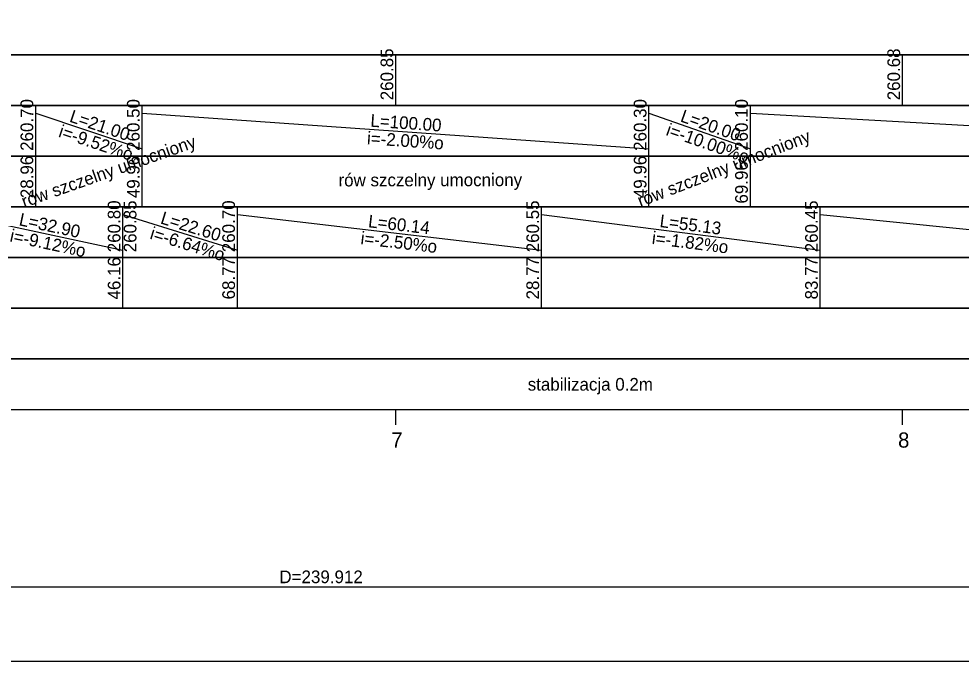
# Model space of a CAD drawing. Extents: x 6445630 to 6518227, y 5499240 to 5511716.
# Drawn here: x 6453656.8 to 6453842.8, y 5508061.6 to 5508188.4 of the extents above; entities that cross this region are included whole.
import ezdxf

# ---------------------------------------------------------------- set-up
doc = ezdxf.new("R2010")
doc.units = 0
for name, color, linetype in [('TOR_PROF-tabelka-geometria T1', 7, 'Continuous'), ('TOR_PROF-tabelka-kilometracja', 7, 'Continuous'), ('TOR_PROF-tabelka-rodzaj rowu T1', 7, 'Continuous'), ('TOR_PROF-tabelka-rodzaj rurociagow T1', 7, 'Continuous'), ('TOR_PROF-tabelka-rowyT1', 7, 'Continuous'), ('TOR_PROF-tabelka-rurociagi T1', 7, 'Continuous'), ('TOR_PROF-tabelka-teren istniejacy T1', 7, 'Continuous'), ('TOR_PROF-tabelka-warstwa ochronna T1', 7, 'Continuous'), ('TOR_PROF-warstwa ochronna', 7, 'Continuous'), ('TOR_RAMKI-MASKA WYCIECIA', 7, 'Continuous')]:
    doc.layers.add(name, color=color, linetype=linetype)

msp = doc.modelspace()

# ---------------------------------------------------------------- linework, layer by layer
at = {"layer": 'TOR_PROF-tabelka-geometria T1'}
for points in [[(6453409.52, 5508078.96), (6453499.99, 5508078.96), (6453499.99, 5508076.29), (6453928.41, 5508076.29), (6453928.41, 5508076.29), (6453958.41, 5508078.96), (6453958.41, 5508078.96), (6454009.48, 5508078.96), (6454009.48, 5508078.96), (6454039.48, 5508078.96), (6454039.48, 5508078.96), (6454233.84, 5508078.96), (6454233.84, 5508078.96), (6454263.84, 5508078.96), (6454263.84, 5508078.96), (6454293.84, 5508078.96), (6454293.84, 5508078.96), (6454323.84, 5508078.96), (6454323.84, 5508078.96), (6454455.78, 5508078.96), (6454455.78, 5508078.96), (6454485.78, 5508078.96), (6454485.78, 5508078.96), (6454570.54, 5508078.96)], [(6452331.21, 5508076.29), (6454631.21, 5508076.29)]]:
    msp.add_lwpolyline(points, dxfattribs=at)
at = {"layer": 'TOR_PROF-tabelka-kilometracja'}
for points in [[(6453731.21, 5508108.29), (6453731.21, 5508111.29)], [(6453831.21, 5508108.29), (6453831.21, 5508111.29)]]:
    msp.add_lwpolyline(points, dxfattribs=at)
at = {"layer": 'TOR_PROF-tabelka-rodzaj rowu T1'}
for points in [[(6452331.21, 5508151.29), (6454631.21, 5508151.29), (6454631.21, 5508161.29), (6452331.21, 5508161.29)], [(6452331.21, 5508131.29), (6454631.21, 5508131.29), (6454631.21, 5508141.29), (6452331.21, 5508141.29)], [(6452331.21, 5508131.29), (6454631.21, 5508131.29), (6454631.21, 5508141.29), (6452331.21, 5508141.29)]]:
    msp.add_lwpolyline(points, close=True, dxfattribs=at)
for points in [[(6453660.17, 5508151.29), (6453660.17, 5508161.29)], [(6453681.17, 5508151.29), (6453681.17, 5508161.29)], [(6453781.17, 5508151.29), (6453781.17, 5508161.29)], [(6453801.17, 5508151.29), (6453801.17, 5508161.29)], [(6453677.38, 5508131.29), (6453677.38, 5508141.29)], [(6453699.98, 5508131.29), (6453699.98, 5508141.29)], [(6453759.98, 5508131.29), (6453759.98, 5508141.29)], [(6453814.98, 5508131.29), (6453814.98, 5508141.29)]]:
    msp.add_lwpolyline(points, dxfattribs=at)
at = {"layer": 'TOR_PROF-tabelka-rowyT1'}
msp.add_lwpolyline([(6452331.21, 5508161.29), (6454631.21, 5508161.29), (6454631.21, 5508171.29), (6452331.21, 5508171.29)], close=True, dxfattribs=at)
for points in [[(6453660.17, 5508161.29), (6453660.17, 5508171.29)], [(6453681.17, 5508161.29), (6453681.17, 5508171.29)], [(6453781.17, 5508161.29), (6453781.17, 5508171.29)], [(6453801.17, 5508161.29), (6453801.17, 5508171.29)], [(6453660.17, 5508169.79), (6453681.17, 5508162.79)], [(6453681.17, 5508169.79), (6453781.17, 5508162.79)], [(6453781.17, 5508169.79), (6453801.17, 5508162.79)], [(6453801.17, 5508169.79), (6453926.17, 5508162.79)]]:
    msp.add_lwpolyline(points, dxfattribs=at)
at = {"layer": 'TOR_PROF-tabelka-rurociagi T1'}
msp.add_lwpolyline([(6452331.21, 5508141.29), (6454631.21, 5508141.29), (6454631.21, 5508151.29), (6452331.21, 5508151.29)], close=True, dxfattribs=at)
msp.add_lwpolyline([(6452331.21, 5508141.29), (6454631.21, 5508141.29), (6454631.21, 5508151.29), (6452331.21, 5508151.29)], close=True, dxfattribs=at)
for points in [[(6453677.38, 5508141.29), (6453677.38, 5508151.29)], [(6453699.98, 5508141.29), (6453699.98, 5508151.29)], [(6453759.98, 5508141.29), (6453759.98, 5508151.29)], [(6453814.98, 5508141.29), (6453814.98, 5508151.29)], [(6453644.48, 5508149.79), (6453677.38, 5508142.79)], [(6453677.38, 5508149.79), (6453699.98, 5508142.79)], [(6453699.98, 5508149.79), (6453759.98, 5508142.79)], [(6453759.98, 5508149.79), (6453814.98, 5508142.79)], [(6453814.98, 5508149.79), (6453884.99, 5508142.79)]]:
    msp.add_lwpolyline(points, dxfattribs=at)
at = {"layer": 'TOR_PROF-tabelka-teren istniejacy T1'}
for points in [[(6452331.21, 5508181.29), (6454631.21, 5508181.29), (6454631.21, 5508191.29), (6452331.21, 5508191.29)], [(6452331.21, 5508171.29), (6454631.21, 5508171.29), (6454631.21, 5508181.29), (6452331.21, 5508181.29)], [(6452331.21, 5508171.29), (6454631.21, 5508171.29), (6454631.21, 5508181.29), (6452331.21, 5508181.29)]]:
    msp.add_lwpolyline(points, close=True, dxfattribs=at)
for points in [[(6453731.21, 5508171.29), (6453731.21, 5508181.29)], [(6453731.21, 5508171.29), (6453731.21, 5508181.29)], [(6453831.21, 5508171.29), (6453831.21, 5508181.29)], [(6453831.21, 5508171.29), (6453831.21, 5508181.29)]]:
    msp.add_lwpolyline(points, dxfattribs=at)
at = {"layer": 'TOR_PROF-tabelka-warstwa ochronna T1'}
msp.add_lwpolyline([(6452331.21, 5508121.29), (6454631.21, 5508121.29), (6454631.21, 5508131.29), (6452331.21, 5508131.29)], close=True, dxfattribs=at)
at = {"layer": 'TOR_PROF-warstwa ochronna'}
msp.add_lwpolyline([(6452331.21, 5508111.29), (6454631.21, 5508111.29), (6454631.21, 5508121.29), (6452331.21, 5508121.29)], close=True, dxfattribs=at)
at = {"layer": 'TOR_RAMKI-MASKA WYCIECIA'}
msp.add_lwpolyline([(6452261.34, 5508061.65), (6454661.34, 5508061.65), (6454661.34, 5508348.65), (6452261.34, 5508348.65)], close=True, dxfattribs=at)

# ---------------------------------------------------------------- texts
at = {"layer": 'TOR_PROF-tabelka-geometria T1'}
msp.add_text('D=239.912', height=2.5, dxfattribs=at).set_placement((6453708.25, 5508077.04))
at = {"layer": 'TOR_PROF-tabelka-kilometracja'}
for s, p in [('7', (6453730.32, 5508103.79)), ('8', (6453830.32, 5508103.79))]:
    msp.add_text(s, height=3, dxfattribs=at).set_placement(p)
at = {"layer": 'TOR_PROF-tabelka-rodzaj rowu T1'}
for s, p in [('28.96', (6453659.67, 5508153.03)), ('49.96', (6453680.67, 5508153.03)), ('49.96', (6453780.67, 5508153.03)), ('69.96', (6453800.67, 5508151.96))]:
    msp.add_text(s, height=2.5, rotation=90, dxfattribs=at).set_placement(p)
at = {"layer": 'TOR_PROF-tabelka-rodzaj rurociagow T1'}
for s, p in [('46.16', (6453676.88, 5508133.03)), ('68.77', (6453699.48, 5508133.04)), ('28.77', (6453759.48, 5508133.04)), ('83.77', (6453814.48, 5508133.04))]:
    msp.add_text(s, height=2.5, rotation=90, dxfattribs=at).set_placement(p)
at = {"layer": 'TOR_PROF-tabelka-rowyT1'}
for s, rotation, p in [('260.70', 90, (6453659.67, 5508162.36)), ('260.50', 90, (6453680.67, 5508162.36)), ('260.30', 90, (6453780.67, 5508162.36)), ('260.10', 90, (6453800.67, 5508162.36)), ('L=21.00', 341.5651, (6453666.66, 5508168.15)), ('L=100.00', 355.9958, (6453726.14, 5508167.14)), ('L=20.00', 340.71, (6453787.19, 5508168.21)), ('i=-9.52%o', 341.5651, (6453664.5, 5508165.18)), ('i=-10.00%o', 340.71, (6453784.35, 5508165.5)), ('i=-2.00%o', 355.9958, (6453725.47, 5508163.68)), ('rów szczelny umocniony', 21.0873, (6453779.48, 5508151.24)), ('rów szczelny umocniony', 19.4363, (6453657.89, 5508151.11)), ('rów szczelny umocniony', 0.087, (6453719.91, 5508155.35))]:
    msp.add_text(s, height=2.5, rotation=rotation, dxfattribs=at).set_placement(p)
at = {"layer": 'TOR_PROF-tabelka-rurociagi T1'}
for s, rotation, p in [('260.80', 90, (6453676.88, 5508142.36)), ('260.85', 90, (6453680.03, 5508142.35)), ('260.70', 90, (6453699.48, 5508142.36)), ('260.55', 90, (6453759.48, 5508142.35)), ('260.45', 90, (6453814.48, 5508142.35)), ('L=32.90', 347.9881, (6453656.73, 5508147.69)), ('L=22.60', 342.7931, (6453684.62, 5508148.07)), ('L=60.14', 353.3456, (6453725.67, 5508147.3)), ('L=55.13', 352.7468, (6453783.18, 5508147.34)), ('i=-9.12%o', 347.9881, (6453654.92, 5508144.5)), ('i=-6.64%o', 342.7931, (6453682.53, 5508145.05)), ('i=-2.50%o', 353.3456, (6453724.17, 5508143.95)), ('i=-1.82%o', 352.7468, (6453781.64, 5508144.01))]:
    msp.add_text(s, height=2.5, rotation=rotation, dxfattribs=at).set_placement(p)
at = {"layer": 'TOR_PROF-tabelka-teren istniejacy T1'}
for s, p in [('260.85', (6453730.71, 5508172.35)), ('260.68', (6453830.71, 5508172.35))]:
    msp.add_text(s, height=2.5, rotation=90, dxfattribs=at).set_placement(p)
at = {"layer": 'TOR_PROF-warstwa ochronna'}
msp.add_text('stabilizacja 0.2m', height=2.5, dxfattribs=at).set_placement((6453757.24, 5508115.04))

doc.saveas('drawing.dxf')
